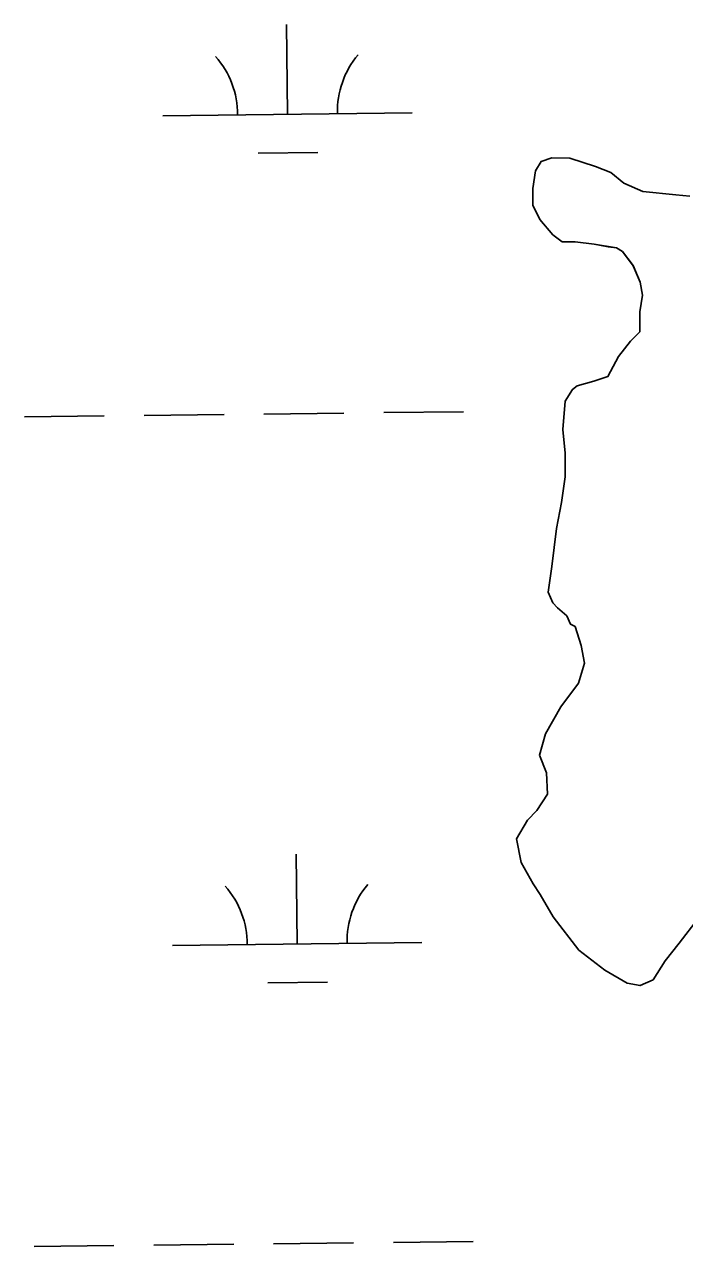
# Model space of a CAD drawing. Extents: x 3684037 to 3722149, y 433263 to 459021.
# Drawn here: x 3715239.6 to 3715504.2, y 449798.1 to 450288 of the extents above; entities that cross this region are included whole.
import ezdxf

# ---------------------------------------------------------------- set-up
doc = ezdxf.new("R2010")
doc.units = 0
doc.layers.add('V-TOPO-SHOR', color=7, linetype='Continuous')
doc.layers.add('V-WETL-SWMP', color=7, linetype='Continuous')

msp = doc.modelspace()

# ---------------------------------------------------------------- linework, layer by layer
at = {"layer": 'V-TOPO-SHOR'}
for points in [[(3715457.06, 450050.89), (3715453.28, 450054.21), (3715451.4, 450056.11), (3715449.52, 450060.38), (3715450.97, 450070.78), (3715452.92, 450085.92), (3715454.84, 450096.32), (3715456.3, 450106.73), (3715456.33, 450116.19), (3715455.41, 450125.66), (3715456.4, 450137.01), (3715459.25, 450141.73), (3715461.15, 450143.15), (3715467.78, 450145.02), (3715473.46, 450146.89), (3715477.75, 450154.92), (3715482.5, 450161.05), (3715486.3, 450164.83), (3715486.31, 450168.61), (3715486.32, 450172.87), (3715487.29, 450179.49), (3715486.36, 450184.7), (3715483.54, 450191.33), (3715479.31, 450197.03), (3715476.94, 450198.46), (3715473.63, 450198.94), (3715467.96, 450199.9), (3715460.39, 450200.88), (3715455.19, 450200.89), (3715451.41, 450203.74), (3715446.22, 450209.91), (3715443.4, 450215.6), (3715443.43, 450222.22), (3715444.4, 450229.32), (3715446.77, 450233.1), (3715451.04, 450234.5), (3715458.14, 450234.48), (3715468.53, 450231.13), (3715474.68, 450228.74), (3715479.87, 450224.47), (3715487.43, 450221.13), (3715500.67, 450219.67), (3715506.35, 450219.18)], [(3715509.66, 449929.58), (3715502.05, 449919.67), (3715496.35, 449912.59), (3715491.59, 449905.04), (3715486.38, 449902.69), (3715481.18, 449903.65), (3715472.21, 449908.88), (3715461.82, 449916.96), (3715451.46, 449930.24), (3715446.28, 449939.25), (3715443.46, 449943.52), (3715438.75, 449952.05), (3715436.89, 449961.52), (3715441.18, 449969.08), (3715444.97, 449972.85), (3715449.25, 449979.47), (3715448.81, 449987.98), (3715445.99, 449995.09), (3715448.39, 450003.6), (3715454.57, 450014.46), (3715461.7, 450023.9), (3715464.09, 450031.94), (3715462.7, 450039.04), (3715460.36, 450046.62), (3715458.47, 450047.57), (3715457.06, 450050.89)]]:
    msp.add_lwpolyline(points, dxfattribs=at)
at = {"layer": 'V-WETL-SWMP'}
for p, q in [((3715345.06, 450252.05), (3715344.64, 450288.04)), ((3715295.06, 450251.46), (3715395.06, 450252.63)), ((3715333.24, 450236.48), (3715357.24, 450236.76)), ((3715383.61, 450132.42), (3715415.61, 450132.79)), ((3715239.62, 450130.74), (3715271.62, 450131.11)), ((3715287.62, 450131.3), (3715319.61, 450131.67)), ((3715335.61, 450131.86), (3715367.61, 450132.23)), ((3715348.93, 449919.39), (3715348.51, 449955.39)), ((3715298.93, 449918.81), (3715398.93, 449919.98)), ((3715337.11, 449903.82), (3715361.11, 449904.1)), ((3715339.48, 449799.2), (3715371.48, 449799.58)), ((3715387.48, 449799.76), (3715419.48, 449800.14)), ((3715243.49, 449798.09), (3715275.49, 449798.46)), ((3715291.49, 449798.65), (3715323.48, 449799.02))]:
    msp.add_line(p, q, dxfattribs=at)
for points in [[(3715506.35, 450219.18), (3715500.67, 450219.67), (3715487.43, 450221.13), (3715479.87, 450224.47), (3715474.68, 450228.75), (3715468.53, 450231.13), (3715458.14, 450234.48), (3715451.04, 450234.5), (3715446.77, 450233.1), (3715444.4, 450229.32), (3715443.43, 450222.22), (3715443.41, 450215.6), (3715446.23, 450209.91), (3715451.41, 450203.74), (3715455.19, 450200.89), (3715460.39, 450200.88), (3715467.96, 450199.9), (3715476.94, 450198.46), (3715479.31, 450197.03), (3715483.54, 450191.34), (3715486.36, 450184.7), (3715487.29, 450179.49), (3715486.32, 450172.87), (3715486.3, 450164.83), (3715482.5, 450161.05), (3715477.75, 450154.92), (3715473.46, 450146.89), (3715467.78, 450145.02), (3715461.15, 450143.15), (3715459.25, 450141.73), (3715456.4, 450137.01), (3715455.41, 450125.66), (3715456.33, 450116.19), (3715456.3, 450106.73), (3715454.84, 450096.32), (3715452.92, 450085.92), (3715450.97, 450070.78), (3715449.52, 450060.38), (3715451.4, 450056.11), (3715453.28, 450054.21), (3715457.06, 450050.89), (3715458.47, 450047.57), (3715460.36, 450046.62), (3715462.7, 450039.04), (3715464.09, 450031.94), (3715461.7, 450023.9), (3715454.57, 450014.46)], [(3715454.57, 450014.46), (3715448.39, 450003.6), (3715445.99, 449995.09), (3715448.81, 449987.98), (3715449.25, 449979.46), (3715444.97, 449972.85), (3715441.18, 449969.08), (3715436.89, 449961.52), (3715438.75, 449952.05), (3715443.46, 449943.52), (3715446.28, 449939.25), (3715451.46, 449930.25), (3715461.82, 449916.96), (3715472.21, 449908.89), (3715481.18, 449903.65), (3715486.38, 449902.69), (3715491.59, 449905.04), (3715496.35, 449912.59), (3715502.05, 449919.67), (3715509.66, 449929.58)]]:
    msp.add_lwpolyline(points, dxfattribs=at)
for centre, start, end in [((3715289.81, 450251.88), 359.8949, 41.4385), ((3715400.29, 450253.16), 139.8949, 181.4385), ((3715293.69, 449919.23), 359.8949, 41.4385), ((3715404.16, 449920.51), 139.8949, 181.4385)]:
    msp.add_arc(centre, 35.25, start, end, dxfattribs=at)

doc.saveas('drawing.dxf')
